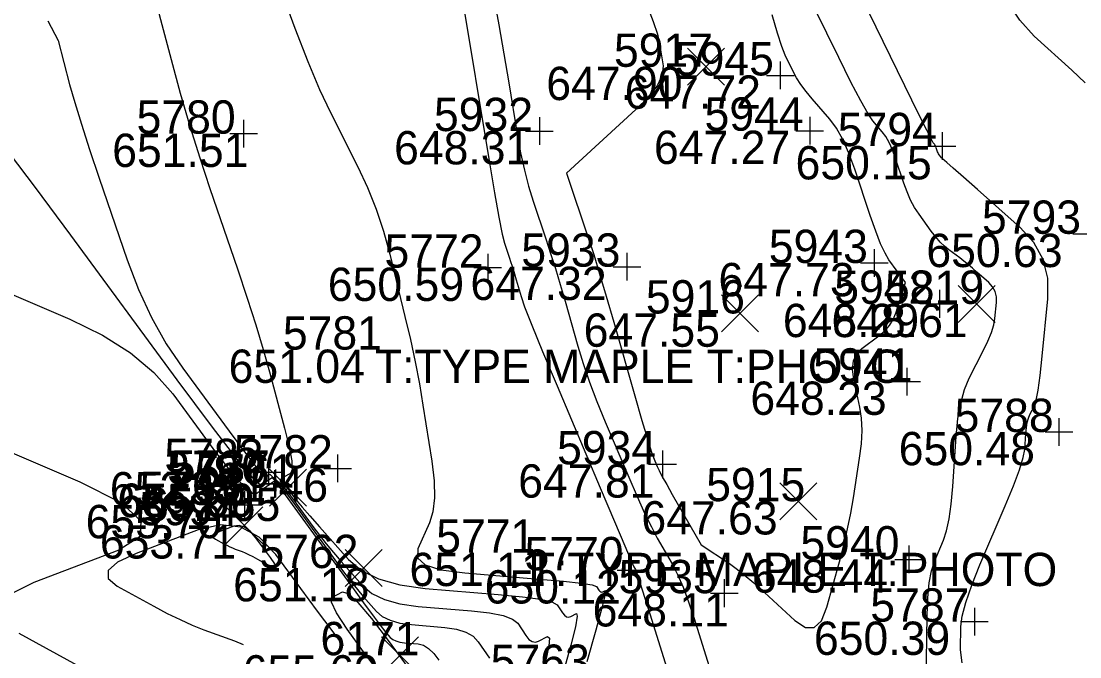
# Model space of a CAD drawing. Extents: x 2129350 to 2137777, y 657588 to 659885.
# Drawn here: x 2132814.87 to 2132853.02, y 658885.8 to 658908.72 of the extents above; entities that cross this region are included whole.
import ezdxf

# ---------------------------------------------------------------- set-up
doc = ezdxf.new("R2010")
doc.units = 0
for name, color, linetype in [('DT_X_Contour_Major', 7, 'Continuous'), ('DT_X_Contour_Minor', 7, 'Continuous'), ('SV_X_Random_Point', 7, 'Continuous'), ('SV_X_Shot_Marker', 7, 'Continuous'), ('SV_X_Text_Comment', 7, 'Continuous'), ('SV_X_Text_Elevation', 7, 'Continuous'), ('SV_X_Text_Name', 7, 'Continuous')]:
    doc.layers.add(name, color=color, linetype=linetype)

msp = doc.modelspace()

# ---------------------------------------------------------------- linework, layer by layer
at = {"layer": 'DT_X_Contour_Major'}
for points in [[(2132847.844, 658904.155), (2132847.83, 658904.195), (2132847.815, 658904.228), (2132847.799, 658904.256), (2132847.783, 658904.278), (2132847.74, 658904.328), (2132847.673, 658904.452), (2132847.505, 658904.787), (2132847.236, 658905.332), (2132844.904, 658910.111)], [(2132830.742, 658909.698), (2132831.737, 658903.676), (2132831.931, 658902.523), (2132832.088, 658901.646), (2132832.208, 658901.044), (2132832.29, 658900.717), (2132832.459, 658900.214), (2132832.522, 658900.021), (2132832.586, 658899.819), (2132832.65, 658899.607), (2132832.714, 658899.387), (2132832.886, 658898.786), (2132833.015, 658898.416), (2132833.274, 658897.757), (2132833.663, 658896.81), (2132834.182, 658895.573), (2132835.739, 658891.891), (2132836.252, 658890.678), (2132836.625, 658889.801), (2132836.858, 658889.259), (2132836.95, 658889.053), (2132837.008, 658888.951), (2132837.08, 658888.748), (2132837.252, 658888.215), (2132837.524, 658887.353), (2132837.896, 658886.162), (2132838.482, 658884.279)], [(2132848.781, 658885.589), (2132848.724, 658886.05), (2132848.736, 658886.893), (2132848.782, 658887.269), (2132848.912, 658887.765), (2132849.125, 658888.382), (2132849.423, 658889.119), (2132850.327, 658891.243), (2132850.625, 658891.968), (2132850.843, 658892.548), (2132850.979, 658892.983), (2132851.034, 658893.274), (2132851.074, 658893.857), (2132851.094, 658894.064), (2132851.126, 658894.245), (2132851.17, 658894.401), (2132851.225, 658894.533), (2132851.388, 658894.851), (2132851.452, 658895.052), (2132851.519, 658895.418), (2132851.59, 658895.947), (2132851.665, 658896.641), (2132851.87, 658898.709), (2132851.866, 658899.452), (2132851.697, 658900.129), (2132851.366, 658900.739), (2132850.87, 658901.284), (2132849.331, 658902.647), (2132848.824, 658903.097), (2132848.456, 658903.421), (2132848.228, 658903.622), (2132848.139, 658903.698), (2132848.088, 658903.736), (2132848.069, 658903.752), (2132848.049, 658903.772), (2132848.029, 658903.795), (2132848.008, 658903.822), (2132847.952, 658903.899), (2132847.932, 658903.93), (2132847.914, 658903.964), (2132847.897, 658904.001), (2132847.882, 658904.042), (2132847.844, 658904.155)], [(2132813.255, 658899.415), (2132816.623, 658897.975), (2132817.802, 658897.402), (2132818.814, 658896.762), (2132819.658, 658896.057), (2132820.335, 658895.284), (2132821.916, 658893.137), (2132822.451, 658892.443), (2132822.87, 658891.974), (2132823.173, 658891.728), (2132823.36, 658891.706), (2132823.966, 658892.127), (2132823.974, 658892.132), (2132823.979, 658892.131), (2132824.002, 658892.116), (2132824.019, 658892.102), (2132824.071, 658892.058), (2132824.158, 658891.947), (2132824.379, 658891.648), (2132824.735, 658891.16), (2132826.715, 658888.431), (2132827.213, 658887.747), (2132827.589, 658887.235), (2132827.845, 658886.895), (2132827.979, 658886.726), (2132828.174, 658886.506), (2132828.261, 658886.432), (2132828.376, 658886.375), (2132828.519, 658886.334), (2132828.69, 658886.311), (2132829.182, 658886.271), (2132829.367, 658886.222), (2132829.552, 658886.108), (2132829.739, 658885.927), (2132829.926, 658885.68)], [(2132824.049, 658889.493), (2132823.45, 658890.122), (2132822.784, 658890.479), (2132822.049, 658890.566), (2132821.246, 658890.382), (2132819.016, 658889.53), (2132818.346, 658889.216), (2132818.008, 658888.915), (2132818.003, 658888.626), (2132818.331, 658888.348), (2132819.649, 658887.626), (2132820.133, 658887.37), (2132820.596, 658887.144), (2132821.038, 658886.947), (2132821.459, 658886.781), (2132822.555, 658886.376), (2132822.874, 658886.249)], [(2132826.488, 658886.197), (2132826.076, 658886.752), (2132825.555, 658887.455), (2132824.049, 658889.493)]]:
    msp.add_lwpolyline(points, dxfattribs=at)
at = {"layer": 'DT_X_Contour_Minor'}
for points in [[(2132853.21, 658906.49), (2132852.734, 658906.955), (2132851.371, 658908.18), (2132850.854, 658908.753), (2132850.325, 658909.552), (2132849.784, 658910.576), (2132849.231, 658911.827), (2132847.74, 658915.463), (2132847.22, 658916.738), (2132846.778, 658917.834), (2132846.416, 658918.751), (2132846.131, 658919.49), (2132845.479, 658921.223), (2132845.217, 658921.941), (2132844.922, 658922.794), (2132844.593, 658923.784), (2132844.231, 658924.909), (2132843.22, 658928.09), (2132842.863, 658929.187)], [(2132819.396, 658910.64), (2132820.273, 658907.335), (2132820.607, 658906.115), (2132820.951, 658904.933), (2132821.307, 658903.789), (2132821.672, 658902.683), (2132822.662, 658899.784), (2132823.013, 658898.737), (2132823.322, 658897.771), (2132823.589, 658896.886), (2132823.815, 658896.081), (2132824.362, 658894.043), (2132824.53, 658893.368), (2132824.622, 658892.871), (2132824.64, 658892.553), (2132824.583, 658892.413), (2132824.329, 658892.279), (2132824.252, 658892.23), (2132824.21, 658892.183), (2132824.203, 658892.139), (2132824.232, 658892.098), (2132824.355, 658891.992), (2132824.403, 658891.948), (2132824.454, 658891.893), (2132824.507, 658891.828), (2132824.564, 658891.752), (2132824.719, 658891.539), (2132824.819, 658891.413), (2132825.003, 658891.197), (2132825.27, 658890.891), (2132825.621, 658890.494), (2132826.668, 658889.315), (2132827.135, 658888.918), (2132827.751, 658888.612), (2132828.516, 658888.395), (2132829.429, 658888.269), (2132832.063, 658888.054), (2132832.936, 658887.97), (2132833.581, 658887.879), (2132833.996, 658887.781), (2132834.183, 658887.677), (2132834.376, 658887.389), (2132834.449, 658887.3), (2132834.523, 658887.248), (2132834.599, 658887.234), (2132834.676, 658887.256), (2132834.883, 658887.366), (2132834.912, 658887.266), (2132834.845, 658886.885), (2132834.681, 658886.223), (2132834.42, 658885.279)], [(2132824.229, 658909.841), (2132824.733, 658908.461), (2132825.199, 658907.265), (2132825.626, 658906.254), (2132826.015, 658905.426), (2132827.002, 658903.466), (2132827.352, 658902.718), (2132827.66, 658901.943), (2132827.927, 658901.142), (2132828.154, 658900.314), (2132828.702, 658898.072), (2132828.897, 658897.242), (2132829.07, 658896.432), (2132829.221, 658895.643), (2132829.351, 658894.874), (2132829.667, 658892.851), (2132829.751, 658892.144), (2132829.766, 658891.538), (2132829.711, 658891.033), (2132829.588, 658890.631), (2132829.166, 658889.693), (2132829.153, 658889.375), (2132829.43, 658889.125), (2132829.998, 658888.941), (2132830.855, 658888.826), (2132833.529, 658888.607), (2132834.411, 658888.529), (2132835.05, 658888.459), (2132835.447, 658888.396), (2132835.602, 658888.342), (2132835.692, 658888.208), (2132835.726, 658888.166), (2132835.761, 658888.142), (2132835.796, 658888.135), (2132835.832, 658888.146), (2132835.929, 658888.197), (2132835.914, 658888.051), (2132835.797, 658887.574), (2132835.579, 658886.766), (2132835.258, 658885.628)], [(2132846.378, 658903.768), (2132846.265, 658904.077), (2132846.147, 658904.341), (2132846.026, 658904.557), (2132845.901, 658904.728), (2132845.561, 658905.12), (2132845.388, 658905.373), (2132845.126, 658905.84), (2132844.773, 658906.519), (2132844.331, 658907.411), (2132843.032, 658910.075)], [(2132831.958, 658909.293), (2132832.085, 658908.589), (2132832.208, 658907.888), (2132832.328, 658907.19), (2132832.444, 658906.494), (2132832.75, 658904.643), (2132832.871, 658903.972), (2132833.007, 658903.346), (2132833.158, 658902.767), (2132833.322, 658902.233), (2132833.779, 658900.87), (2132833.951, 658900.347), (2132834.124, 658899.798), (2132834.297, 658899.225), (2132834.471, 658898.627), (2132834.936, 658896.999), (2132835.129, 658896.371), (2132835.357, 658895.708), (2132835.62, 658895.011), (2132835.919, 658894.279), (2132836.764, 658892.28), (2132837.066, 658891.581), (2132837.339, 658890.982), (2132837.582, 658890.484), (2132837.795, 658890.086), (2132838.326, 658889.158), (2132838.525, 658888.774), (2132838.723, 658888.317), (2132838.922, 658887.788), (2132839.121, 658887.187), (2132839.65, 658885.486)], [(2132837.43, 658909.263), (2132837.649, 658908.704), (2132837.798, 658908.249), (2132837.879, 658907.899), (2132838.001, 658907.105), (2132837.974, 658906.783), (2132837.802, 658906.412), (2132837.485, 658905.994), (2132837.023, 658905.527), (2132834.526, 658903.235), (2132835.319, 658900.872), (2132835.504, 658900.304), (2132835.717, 658899.614), (2132835.958, 658898.802), (2132836.228, 658897.867), (2132836.987, 658895.212), (2132837.242, 658894.326), (2132837.439, 658893.659), (2132837.577, 658893.212), (2132837.656, 658892.984), (2132837.789, 658892.669), (2132837.861, 658892.517), (2132837.975, 658892.297), (2132838.133, 658892.01), (2132838.334, 658891.654), (2132839.374, 658889.837), (2132840.395, 658889.163), (2132840.638, 658888.99), (2132840.929, 658888.758), (2132841.268, 658888.469), (2132841.655, 658888.121), (2132842.752, 658887.117), (2132843.133, 658886.864), (2132843.453, 658886.859), (2132843.711, 658887.101), (2132843.909, 658887.591), (2132844.355, 658889.228), (2132844.512, 658889.833), (2132844.649, 658890.418), (2132844.765, 658890.985), (2132844.86, 658891.532), (2132845.087, 658892.967), (2132845.151, 658893.486), (2132845.173, 658893.964), (2132845.154, 658894.403), (2132845.093, 658894.802), (2132844.875, 658895.813), (2132844.832, 658896.166), (2132844.866, 658896.467), (2132844.979, 658896.716), (2132845.169, 658896.914), (2132845.779, 658897.371), (2132845.989, 658897.551), (2132846.16, 658897.747), (2132846.293, 658897.959), (2132846.387, 658898.188), (2132846.736, 658899.295), (2132846.14, 658900.117), (2132846.002, 658900.349), (2132845.844, 658900.693), (2132845.666, 658901.149), (2132845.468, 658901.717), (2132844.912, 658903.38)], [(2132844.912, 658903.38), (2132844.7, 658903.96), (2132844.48, 658904.453), (2132844.253, 658904.859), (2132844.018, 658905.178), (2132843.381, 658905.912), (2132843.159, 658906.18), (2132842.969, 658906.435), (2132842.813, 658906.676), (2132842.689, 658906.903), (2132842.402, 658907.49), (2132842.278, 658907.799), (2132842.121, 658908.285), (2132841.93, 658908.948)], [(2132815.829, 658908.733), (2132816.199, 658908.013), (2132816.617, 658906.438), (2132816.801, 658905.783), (2132817.04, 658905.001), (2132817.335, 658904.09), (2132817.683, 658903.052), (2132818.687, 658900.112), (2132819.095, 658899.041), (2132819.565, 658898.033), (2132820.098, 658897.087), (2132820.693, 658896.205), (2132822.364, 658893.936), (2132822.916, 658893.194), (2132823.32, 658892.671), (2132823.574, 658892.365), (2132823.68, 658892.278), (2132823.763, 658892.336), (2132823.791, 658892.355), (2132823.811, 658892.369), (2132823.823, 658892.378), (2132823.83, 658892.382), (2132823.84, 658892.374), (2132823.868, 658892.35), (2132823.916, 658892.309), (2132823.982, 658892.253), (2132824.184, 658892.08), (2132824.278, 658891.984), (2132824.41, 658891.827), (2132824.579, 658891.609), (2132824.785, 658891.33), (2132825.385, 658890.503), (2132825.617, 658890.191), (2132825.865, 658889.876), (2132826.128, 658889.559), (2132826.407, 658889.238), (2132827.17, 658888.379), (2132827.511, 658888.089), (2132827.959, 658887.866), (2132828.517, 658887.708), (2132829.183, 658887.617), (2132831.103, 658887.459), (2132831.746, 658887.387), (2132832.238, 658887.288), (2132832.577, 658887.163), (2132832.764, 658887.011), (2132833.059, 658886.571), (2132833.171, 658886.434), (2132833.285, 658886.355), (2132833.401, 658886.332), (2132833.519, 658886.366), (2132833.837, 658886.534), (2132833.91, 658886.481), (2132833.892, 658886.196), (2132833.783, 658885.679)], [(2132814.434, 658903.953), (2132815.372, 658902.715), (2132816.644, 658901), (2132820.482, 658895.789), (2132821.751, 658894.086), (2132822.68, 658892.885), (2132823.27, 658892.187), (2132823.52, 658891.992), (2132823.897, 658892.254), (2132823.902, 658892.257), (2132823.91, 658892.253), (2132823.929, 658892.238), (2132823.959, 658892.213), (2132824.001, 658892.177), (2132824.127, 658892.069), (2132824.218, 658891.966), (2132824.394, 658891.738), (2132824.657, 658891.385), (2132825.006, 658890.907), (2132826.05, 658889.467), (2132826.415, 658888.969), (2132826.727, 658888.556), (2132826.986, 658888.227), (2132827.193, 658887.982), (2132827.672, 658887.442), (2132827.886, 658887.261), (2132828.168, 658887.12), (2132828.518, 658887.021), (2132828.936, 658886.964), (2132830.142, 658886.865), (2132830.557, 658886.805), (2132830.895, 658886.698), (2132831.158, 658886.545), (2132831.345, 658886.346), (2132831.743, 658885.752)], [(2132847.47, 658884.072), (2132847.516, 658887.29), (2132847.54, 658887.93), (2132847.592, 658888.468), (2132847.672, 658888.907), (2132847.78, 658889.244), (2132848.106, 658890.01), (2132848.219, 658890.347), (2132848.313, 658890.78), (2132848.387, 658891.312), (2132848.442, 658891.941), (2132848.564, 658893.749), (2132848.628, 658894.388), (2132848.728, 658894.95), (2132848.863, 658895.436), (2132849.035, 658895.844), (2132849.541, 658896.83), (2132849.709, 658897.18), (2132849.836, 658897.492), (2132849.92, 658897.766), (2132849.963, 658898.001), (2132850.02, 658898.577), (2132850.019, 658898.784), (2132849.972, 658898.972), (2132849.88, 658899.142), (2132849.742, 658899.294), (2132849.313, 658899.674), (2132849.154, 658899.812), (2132848.997, 658899.943), (2132848.844, 658900.065), (2132848.693, 658900.18), (2132848.296, 658900.475), (2132848.145, 658900.601), (2132847.99, 658900.755), (2132847.831, 658900.939), (2132847.668, 658901.152), (2132847.228, 658901.758), (2132847.069, 658901.999), (2132846.924, 658902.266), (2132846.793, 658902.56), (2132846.675, 658902.879), (2132846.378, 658903.768)], [(2132812.069, 658894.211), (2132816.988, 658892.108), (2132818.459, 658891.363), (2132819.183, 658890.705), (2132819.159, 658890.136), (2132818.387, 658889.654), (2132815.331, 658888.487), (2132814.438, 658888.044)], [(2132823.89, 658889.042), (2132824.028, 658888.984), (2132824.068, 658889.022), (2132824.012, 658889.154), (2132823.859, 658889.38), (2132823.32, 658890.108), (2132823.119, 658890.338), (2132822.922, 658890.482), (2132822.727, 658890.539), (2132822.535, 658890.509), (2132822.027, 658890.315), (2132821.874, 658890.244), (2132821.797, 658890.175), (2132821.796, 658890.109), (2132821.871, 658890.046), (2132822.171, 658889.882), (2132822.281, 658889.823), (2132822.387, 658889.772), (2132822.487, 658889.727), (2132822.583, 658889.689), (2132822.833, 658889.597), (2132822.938, 658889.554), (2132823.067, 658889.493), (2132823.218, 658889.415), (2132823.393, 658889.319), (2132823.89, 658889.042)], [(2132829.056, 658883.556), (2132827.205, 658885.989), (2132826.614, 658886.795), (2132826.231, 658887.392), (2132826.056, 658887.778), (2132826.089, 658887.953), (2132826.452, 658888.141), (2132826.659, 658888.081), (2132827.009, 658887.761), (2132827.5, 658887.182), (2132828.134, 658886.343), (2132830.014, 658883.758)], [(2132814.792, 658886.651), (2132817.127, 658885.37)]]:
    msp.add_lwpolyline(points, dxfattribs=at)
at = {"layer": 'SV_X_Random_Point'}
for p, q in [((2132838.882, 658906.404), (2132840.216, 658907.738)), ((2132838.882, 658907.738), (2132840.216, 658906.404)), ((2132848.639, 658897.858), (2132849.973, 658899.193)), ((2132848.639, 658899.193), (2132849.973, 658897.858)), ((2132840.107, 658897.512), (2132841.441, 658898.848)), ((2132840.107, 658898.848), (2132841.441, 658897.512)), ((2132823.82, 658891.232), (2132825.154, 658892.568)), ((2132823.82, 658892.568), (2132825.154, 658891.232)), ((2132842.206, 658890.747), (2132843.54, 658892.081)), ((2132842.206, 658892.081), (2132843.54, 658890.747)), ((2132822.248, 658889.879), (2132823.582, 658891.215)), ((2132822.248, 658891.215), (2132823.582, 658889.879)), ((2132826.549, 658888.335), (2132827.883, 658889.671)), ((2132826.549, 658889.671), (2132827.883, 658888.335)), ((2132827.853, 658885.193), (2132829.187, 658886.529)), ((2132827.853, 658886.529), (2132829.187, 658885.193))]:
    msp.add_line(p, q, dxfattribs=at)
at = {"layer": 'SV_X_Shot_Marker'}
for p, q in [((2132842.224, 658907.259), (2132842.224, 658906.259)), ((2132841.724, 658906.759), (2132842.724, 658906.759)), ((2132842.224, 658906.759), (2132842.224, 658906.759)), ((2132822.886, 658905.161), (2132822.886, 658904.161)), ((2132833.545, 658905.254), (2132833.545, 658904.254)), ((2132843.287, 658905.268), (2132843.287, 658904.268)), ((2132833.045, 658904.754), (2132834.045, 658904.754)), ((2132833.545, 658904.754), (2132833.545, 658904.754)), ((2132842.787, 658904.768), (2132843.787, 658904.768)), ((2132843.287, 658904.768), (2132843.287, 658904.768)), ((2132822.386, 658904.661), (2132823.386, 658904.661)), ((2132822.886, 658904.661), (2132822.886, 658904.661)), ((2132848.058, 658904.712), (2132848.058, 658903.712)), ((2132847.558, 658904.212), (2132848.558, 658904.212)), ((2132848.058, 658904.212), (2132848.058, 658904.212)), ((2132852.764, 658901.052), (2132853.764, 658901.052)), ((2132831.686, 658900.331), (2132831.686, 658899.331)), ((2132836.703, 658900.366), (2132836.703, 658899.366)), ((2132845.612, 658900.5), (2132845.612, 658899.5)), ((2132831.186, 658899.831), (2132832.186, 658899.831)), ((2132831.686, 658899.831), (2132831.686, 658899.831)), ((2132836.203, 658899.866), (2132837.203, 658899.866)), ((2132836.703, 658899.866), (2132836.703, 658899.866)), ((2132845.112, 658900), (2132846.112, 658900)), ((2132845.612, 658900), (2132845.612, 658900)), ((2132847.961, 658899.028), (2132847.961, 658898.028)), ((2132847.461, 658898.528), (2132848.461, 658898.528)), ((2132847.961, 658898.528), (2132847.961, 658898.528)), ((2132846.781, 658896.225), (2132846.781, 658895.225)), ((2132846.281, 658895.725), (2132847.281, 658895.725)), ((2132846.781, 658895.725), (2132846.781, 658895.725)), ((2132852.268, 658894.409), (2132852.268, 658893.409)), ((2132851.768, 658893.909), (2132852.768, 658893.909)), ((2132852.268, 658893.909), (2132852.268, 658893.909)), ((2132823.783, 658892.962), (2132823.783, 658891.962)), ((2132826.275, 658893.094), (2132826.275, 658892.094)), ((2132837.981, 658893.242), (2132837.981, 658892.242)), ((2132824.032, 658892.55), (2132824.032, 658891.55)), ((2132825.775, 658892.594), (2132826.775, 658892.594)), ((2132826.275, 658892.594), (2132826.275, 658892.594)), ((2132837.481, 658892.742), (2132838.481, 658892.742)), ((2132837.981, 658892.742), (2132837.981, 658892.742)), ((2132823.283, 658892.462), (2132824.283, 658892.462)), ((2132823.783, 658892.462), (2132823.783, 658892.462)), ((2132824.006, 658892.536), (2132824.006, 658891.536)), ((2132822.922, 658891.778), (2132822.922, 658890.778)), ((2132823.506, 658892.036), (2132824.506, 658892.036)), ((2132823.532, 658892.05), (2132824.532, 658892.05)), ((2132824.006, 658892.036), (2132824.006, 658892.036)), ((2132824.032, 658892.05), (2132824.032, 658892.05)), ((2132822.422, 658891.278), (2132823.422, 658891.278)), ((2132822.922, 658891.278), (2132822.922, 658891.278)), ((2132846.854, 658889.815), (2132846.854, 658888.815)), ((2132836.845, 658889.425), (2132836.845, 658888.425)), ((2132846.354, 658889.315), (2132847.354, 658889.315)), ((2132846.854, 658889.315), (2132846.854, 658889.315)), ((2132836.345, 658888.925), (2132837.345, 658888.925)), ((2132836.845, 658888.925), (2132836.845, 658888.925)), ((2132840.208, 658888.597), (2132840.208, 658887.597)), ((2132839.708, 658888.097), (2132840.708, 658888.097)), ((2132840.208, 658888.097), (2132840.208, 658888.097)), ((2132849.222, 658887.573), (2132849.222, 658886.573)), ((2132848.722, 658887.073), (2132849.722, 658887.073)), ((2132849.222, 658887.073), (2132849.222, 658887.073))]:
    msp.add_line(p, q, dxfattribs=at)

# ---------------------------------------------------------------- texts
at = {"layer": 'SV_X_Text_Comment'}
for p in [(2132827.619, 658895.678), (2132833.126, 658888.354)]:
    msp.add_text('T:TYPE MAPLE T:PHOTO', height=1.2, dxfattribs=at).set_placement(p)
at = {"layer": 'SV_X_Text_Elevation'}
for s, p in [('647.90', (2132833.795, 658905.871)), ('647.72', (2132836.621, 658905.559)), ('648.31', (2132828.31, 658903.554)), ('647.27', (2132837.675, 658903.568)), ('651.51', (2132818.152, 658903.461)), ('650.15', (2132842.777, 658903.012)), ('650.63', (2132847.491, 658899.852)), ('650.59', (2132825.923, 658898.631)), ('647.32', (2132831.062, 658898.666)), ('647.73', (2132840, 658898.8)), ('648.29', (2132842.32, 658897.328)), ('648.61', (2132844.071, 658897.326)), ('647.55', (2132835.143, 658896.98)), ('651.04', (2132822.347, 658895.678)), ('648.23', (2132841.15, 658894.525)), ('650.48', (2132846.495, 658892.709)), ('651.46', (2132821.023, 658891.394)), ('647.81', (2132832.784, 658891.542)), ('652.36', (2132818.067, 658891.262)), ('655.69', (2132818.337, 658890.836)), ('655.69', (2132818.363, 658890.85)), ('651.65', (2132819.301, 658890.7)), ('647.63', (2132837.223, 658890.214)), ('655.70', (2132817.196, 658890.078)), ('653.71', (2132817.708, 658889.347)), ('651.11', (2132828.865, 658888.354)), ('648.44', (2132841.204, 658888.115)), ('651.18', (2132822.512, 658887.803)), ('650.12', (2132831.573, 658887.725)), ('648.11', (2132835.465, 658886.897)), ('650.39', (2132843.44, 658885.873)), ('655.69', (2132822.851, 658884.661))]:
    msp.add_text(s, height=1.2, dxfattribs=at).set_placement(p)
at = {"layer": 'SV_X_Text_Name'}
for s, p in [('5917', (2132836.233, 658907.071)), ('5945', (2132838.426, 658906.759)), ('5932', (2132829.747, 658904.754)), ('5944', (2132839.498, 658904.768)), ('5780', (2132819.031, 658904.661)), ('5794', (2132844.298, 658904.212)), ('5793', (2132849.494, 658901.052)), ('5772', (2132827.963, 658899.831)), ('5933', (2132832.895, 658899.866)), ('5943', (2132841.814, 658900)), ('5942', (2132844.172, 658898.528)), ('5819', (2132846, 658898.526)), ('5916', (2132837.383, 658898.18)), ('5781', (2132824.302, 658896.878)), ('5941', (2132843.417, 658895.725)), ('5788', (2132848.508, 658893.909)), ('5782', (2132822.533, 658892.594)), ('5934', (2132834.183, 658892.742)), ('5783', (2132820.032, 658892.462)), ('5760', (2132820.132, 658892.036)), ('5737', (2132820.262, 658892.05)), ('5761', (2132821.151, 658891.9)), ('5915', (2132839.557, 658891.414)), ('5738', (2132819.143, 658891.278)), ('5994', (2132819.117, 658890.547)), ('5771', (2132829.828, 658889.554)), ('5940', (2132842.952, 658889.315)), ('5762', (2132823.456, 658889.003)), ('5770', (2132833.009, 658888.925)), ('5935', (2132836.4, 658888.097)), ('5787', (2132845.471, 658887.073)), ('6171', (2132825.657, 658885.861)), ('5763', (2132831.791, 658885.046))]:
    msp.add_text(s, height=1.2, dxfattribs=at).set_placement(p)

doc.saveas('drawing.dxf')
